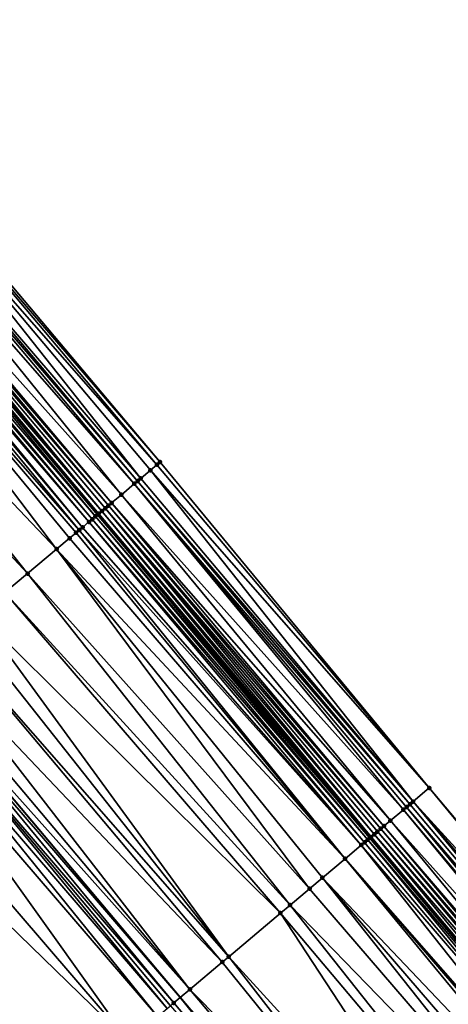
# Model space of a CAD drawing. Header units: feet. Extents: x 2004186 to 2014793, y 836912 to 864902.
# Tile 443 of 656: x 2008230 to 2008250, y 850998 to 851045. Entities that reach past the tile are written whole.
import ezdxf

# ---------------------------------------------------------------- set-up
doc = ezdxf.new("R2010")
doc.units = ezdxf.units.FT
doc.header["$LTSCALE"] = 100
doc.header["$MEASUREMENT"] = 0
for name, color, linetype, lineweight in [('EP_Travel Lane', 5, 'Continuous', 40), ('GPL_Skip Line', 2, 'Continuous', 40), ('Road Shots', 4, 'Continuous', 200), ('Road X-Section', 30, 'Continuous', 13)]:
    doc.layers.add(name, color=color, linetype=linetype, lineweight=lineweight)
doc.layers.add('I-77 SB_MM21-27-Surface-Border', color=7, linetype='Continuous')
doc.layers.add('I-77 SB_MM21-27-Surface-TIN', color=7, linetype='Continuous')

msp = doc.modelspace()

# ---------------------------------------------------------------- linework, layer by layer
at = {"layer": 'EP_Travel Lane'}
msp.add_polyline3d([(2008323.472519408, 850914.4898175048, 430.5854128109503), (2008310.598384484, 850929.7949696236, 430.6807183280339), (2008297.724210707, 850945.1001679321, 430.7617483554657), (2008284.850034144, 850960.4053695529, 430.8417702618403), (2008271.975816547, 850975.7106199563, 430.9067074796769), (2008259.098849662, 850991.0182724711, 431.0103039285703), (2008246.224206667, 851006.3230156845, 431.1044200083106), (2008233.349510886, 851021.6278216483, 431.1762554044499), (2008220.474785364, 851036.9326629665, 431.2355468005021), (2008207.600080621, 851052.2374795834, 431.3036043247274), (2008194.725365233, 851067.5423088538, 431.3671688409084), (2008181.850608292, 851082.8471875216, 431.4131938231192), (2008168.975943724, 851098.1519563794, 431.4982138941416), (2008156.096774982, 851113.4519299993, 431.5766778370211)], dxfattribs=at)
at = {"layer": 'GPL_Skip Line'}
msp.add_polyline3d([(2008301.634466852, 850922.2540007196, 430.8343349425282), (2008288.760262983, 850937.5592348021, 430.9043157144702), (2008275.886114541, 850952.8644029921, 430.9946586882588), (2008263.011883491, 850968.1696693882, 431.0546537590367), (2008250.133467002, 850983.4711834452, 431.1583035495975), (2008237.254279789, 850998.7721472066, 431.2429606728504), (2008224.375028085, 851014.0731875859, 431.3004063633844), (2008211.495798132, 851029.3742021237, 431.3670298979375), (2008198.61661087, 851044.6751659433, 431.4516665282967), (2008185.737372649, 851059.9761903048, 431.5148009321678), (2008172.858154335, 851075.2771910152, 431.5863354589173), (2008159.978934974, 851090.5781929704, 431.6574278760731), (2008147.100408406, 851105.8798665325, 431.7113844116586), (2008134.222225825, 851121.1818336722, 431.7648427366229)], dxfattribs=at)
at = {"layer": 'I-77 SB_MM21-27-Surface-Border', "color": 3, "linetype": 'ByBlock', "lineweight": -2}
msp.add_polyline3d([(2008157.964156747, 851115.0242075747, 431.4439957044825), (2008171.606978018, 851100.3674021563, 431.3233325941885), (2008184.48621391, 851085.0663805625, 431.2592089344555), (2008197.518506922, 851069.8940971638, 431.2145581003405), (2008210.244780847, 851054.464224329, 431.1711233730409), (2008223.429861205, 851039.420999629, 431.0321091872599), (2008236.309060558, 851024.1200214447, 430.9525680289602), (2008249.035333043, 851008.6901503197, 430.9085322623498), (2008261.91448774, 850993.3892251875, 430.8101618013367), (2008274.949048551, 850978.2127810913, 430.6918946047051), (2008287.364191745, 850962.5212008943, 430.6582976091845), (2008300.238305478, 850947.2160739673, 430.5551905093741), (2008313.265456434, 850932.0397088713, 430.4462198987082), (2008325.680614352, 850916.3481111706, 430.4180374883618)], dxfattribs=at)
at = {"layer": 'I-77 SB_MM21-27-Surface-TIN', "color": 128, "linetype": 'ByBlock', "lineweight": -2}
for points in [[(2008223.429861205, 851039.420999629, 431.0321091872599), (2008223.276889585, 851039.2921598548, 431.048719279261), (2008236.309060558, 851024.1200214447, 430.9525680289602)], [(2008222.970929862, 851039.0344998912, 431.0749836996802), (2008222.358998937, 851038.5191935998, 431.1226697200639), (2008235.391193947, 851023.3470266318, 431.0366616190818)], [(2008223.276889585, 851039.2921598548, 431.048719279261), (2008222.970929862, 851039.0344998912, 431.0749836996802), (2008236.156098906, 851023.9911698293, 430.9733837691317)], [(2008222.970929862, 851039.0344998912, 431.0749836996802), (2008235.850140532, 851023.7335082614, 431.0002181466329), (2008236.156098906, 851023.9911698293, 430.9733837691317)], [(2008222.970929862, 851039.0344998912, 431.0749836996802), (2008235.391193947, 851023.3470266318, 431.0366616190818), (2008235.850140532, 851023.7335082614, 431.0002181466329)], [(2008223.276889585, 851039.2921598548, 431.048719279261), (2008236.156098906, 851023.9911698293, 430.9733837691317), (2008236.309060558, 851024.1200214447, 430.9525680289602)], [(2008222.358998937, 851038.5191935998, 431.1226697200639), (2008222.206002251, 851038.3903836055, 431.1287031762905), (2008235.238202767, 851023.2182100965, 431.0450182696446)], [(2008222.358998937, 851038.5191935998, 431.1226697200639), (2008235.238202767, 851023.2182100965, 431.0450182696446), (2008235.391193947, 851023.3470266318, 431.0366616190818)], [(2008221.900042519, 851038.132723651, 431.1549644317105), (2008221.135162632, 851037.4885506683, 431.2288203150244), (2008234.473291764, 851022.5740740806, 431.105745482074)], [(2008222.206002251, 851038.3903836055, 431.1287031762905), (2008221.900042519, 851038.132723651, 431.1549644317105), (2008235.085198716, 851023.0894088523, 431.0479440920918)], [(2008221.900042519, 851038.132723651, 431.1549644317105), (2008234.473291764, 851022.5740740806, 431.105745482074), (2008235.085198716, 851023.0894088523, 431.0479440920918)], [(2008222.206002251, 851038.3903836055, 431.1287031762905), (2008235.085198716, 851023.0894088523, 431.0479440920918), (2008235.238202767, 851023.2182100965, 431.0450182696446)], [(2008220.676143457, 851037.1021552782, 431.2346347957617), (2008220.523125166, 851036.9733709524, 431.2315517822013), (2008233.55537183, 851021.8011426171, 431.1673399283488)], [(2008220.829171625, 851037.2309278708, 431.2418848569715), (2008220.676143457, 851037.1021552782, 431.2346347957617), (2008233.55537183, 851021.8011426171, 431.1673399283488)], [(2008220.98217367, 851037.3597314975, 431.2381129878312), (2008220.829171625, 851037.2309278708, 431.2418848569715), (2008233.861380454, 851022.0587444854, 431.1617084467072)], [(2008220.829171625, 851037.2309278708, 431.2418848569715), (2008233.708384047, 851021.9299341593, 431.1678597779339), (2008233.861380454, 851022.0587444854, 431.1617084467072)], [(2008220.829171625, 851037.2309278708, 431.2418848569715), (2008233.55537183, 851021.8011426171, 431.1673399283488), (2008233.708384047, 851021.9299341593, 431.1678597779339)], [(2008221.135162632, 851037.4885506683, 431.2288203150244), (2008220.98217367, 851037.3597314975, 431.2381129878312), (2008234.014367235, 851022.1875662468, 431.1514956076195)], [(2008220.98217367, 851037.3597314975, 431.2381129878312), (2008233.861380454, 851022.0587444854, 431.1617084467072), (2008234.014367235, 851022.1875662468, 431.1514956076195)], [(2008221.135162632, 851037.4885506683, 431.2288203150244), (2008234.014367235, 851022.1875662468, 431.1514956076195), (2008234.473291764, 851022.5740740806, 431.105745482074)], [(2008220.217163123, 851036.7157137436, 431.2568378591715), (2008220.064163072, 851036.5869077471, 431.2614514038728), (2008233.096394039, 851021.4146980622, 431.1906159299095)], [(2008220.217163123, 851036.7157137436, 431.2568378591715), (2008233.249393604, 851021.5435046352, 431.18579746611), (2008220.474785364, 851036.9326629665, 431.2355468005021)], [(2008220.217163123, 851036.7157137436, 431.2568378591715), (2008233.096394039, 851021.4146980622, 431.1906159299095), (2008233.249393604, 851021.5435046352, 431.18579746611)], [(2008220.523125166, 851036.9733709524, 431.2315517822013), (2008220.474785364, 851036.9326629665, 431.2355468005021), (2008233.402370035, 851021.672338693, 431.1712174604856)], [(2008233.249393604, 851021.5435046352, 431.18579746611), (2008233.349510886, 851021.6278216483, 431.1762554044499), (2008220.474785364, 851036.9326629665, 431.2355468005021)], [(2008233.402370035, 851021.672338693, 431.1712174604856), (2008220.474785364, 851036.9326629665, 431.2355468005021), (2008233.349510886, 851021.6278216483, 431.1762554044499)], [(2008220.523125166, 851036.9733709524, 431.2315517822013), (2008233.402370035, 851021.672338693, 431.1712174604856), (2008233.55537183, 851021.8011426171, 431.1673399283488)], [(2008219.758155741, 851036.3293043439, 431.2676278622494), (2008219.299147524, 851035.9428959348, 431.2780660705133), (2008232.484372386, 851020.8994995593, 431.2000200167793)], [(2008219.911155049, 851036.4581112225, 431.2627009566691), (2008219.758155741, 851036.3293043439, 431.2676278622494), (2008232.637371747, 851021.0283063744, 431.1951155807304)], [(2008219.758155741, 851036.3293043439, 431.2676278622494), (2008232.484372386, 851020.8994995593, 431.2000200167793), (2008232.637371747, 851021.0283063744, 431.1951155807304)], [(2008220.064163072, 851036.5869077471, 431.2614514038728), (2008219.911155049, 851036.4581112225, 431.2627009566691), (2008232.943389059, 851021.2858979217, 431.19314983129)], [(2008219.911155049, 851036.4581112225, 431.2627009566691), (2008232.637371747, 851021.0283063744, 431.1951155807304), (2008232.943389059, 851021.2858979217, 431.19314983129)], [(2008220.064163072, 851036.5869077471, 431.2614514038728), (2008232.943389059, 851021.2858979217, 431.19314983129), (2008233.096394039, 851021.4146980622, 431.1906159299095)], [(2008219.299147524, 851035.9428959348, 431.2780660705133), (2008217.616073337, 851034.5261174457, 431.2977489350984), (2008231.413351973, 851019.9978814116, 431.2238530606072)], [(2008219.299147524, 851035.9428959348, 431.2780660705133), (2008232.331378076, 851020.7706867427, 431.2070559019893), (2008232.484372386, 851020.8994995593, 431.2000200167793)], [(2008219.299147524, 851035.9428959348, 431.2780660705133), (2008232.025375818, 851020.5130773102, 431.215373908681), (2008232.331378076, 851020.7706867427, 431.2070559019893)], [(2008219.299147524, 851035.9428959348, 431.2780660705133), (2008231.413351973, 851019.9978814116, 431.2238530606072), (2008232.025375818, 851020.5130773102, 431.215373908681)], [(2008217.616073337, 851034.5261174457, 431.2977489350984), (2008216.392008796, 851033.4957456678, 431.3075966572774), (2008230.036284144, 851018.838707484, 431.236948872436)], [(2008217.616073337, 851034.5261174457, 431.2977489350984), (2008230.036284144, 851018.838707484, 431.236948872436), (2008231.413351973, 851019.9978814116, 431.2238530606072)], [(2008216.392008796, 851033.4957456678, 431.3075966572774), (2008228.965223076, 851017.9371376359, 431.2436278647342), (2008230.036284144, 851018.838707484, 431.236948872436)], [(2008236.309060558, 851024.1200214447, 430.9525680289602), (2008236.156098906, 851023.9911698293, 430.9733837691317), (2008249.035333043, 851008.6901503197, 430.9085322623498)], [(2008235.850140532, 851023.7335082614, 431.0002181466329), (2008235.391193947, 851023.3470266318, 431.0366616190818), (2008248.270449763, 851008.0459813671, 430.9809568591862)], [(2008236.156098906, 851023.9911698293, 430.9733837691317), (2008235.850140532, 851023.7335082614, 431.0002181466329), (2008249.035333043, 851008.6901503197, 430.9085322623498)], [(2008235.850140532, 851023.7335082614, 431.0002181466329), (2008248.270449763, 851008.0459813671, 430.9809568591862), (2008249.035333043, 851008.6901503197, 430.9085322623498)], [(2008235.085198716, 851023.0894088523, 431.0479440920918), (2008234.473291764, 851022.5740740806, 431.105745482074), (2008247.81147214, 851007.6595366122, 431.0043037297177)], [(2008235.238202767, 851023.2182100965, 431.0450182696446), (2008235.085198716, 851023.0894088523, 431.0479440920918), (2008248.117458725, 851007.9171646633, 430.9893733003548)], [(2008235.085198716, 851023.0894088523, 431.0479440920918), (2008247.964451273, 851007.7883674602, 430.9908638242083), (2008248.117458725, 851007.9171646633, 430.9893733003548)], [(2008235.085198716, 851023.0894088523, 431.0479440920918), (2008247.81147214, 851007.6595366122, 431.0043037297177), (2008247.964451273, 851007.7883674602, 430.9908638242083)], [(2008235.391193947, 851023.3470266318, 431.0366616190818), (2008235.238202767, 851023.2182100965, 431.0450182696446), (2008248.270449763, 851008.0459813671, 430.9809568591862)], [(2008235.238202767, 851023.2182100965, 431.0450182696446), (2008248.117458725, 851007.9171646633, 430.9893733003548), (2008248.270449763, 851008.0459813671, 430.9809568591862)], [(2008234.014367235, 851022.1875662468, 431.1514956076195), (2008233.861380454, 851022.0587444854, 431.1617084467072), (2008246.893631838, 851006.8865105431, 431.0994976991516)], [(2008234.473291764, 851022.5740740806, 431.105745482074), (2008234.014367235, 851022.1875662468, 431.1514956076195), (2008247.199568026, 851007.1441984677, 431.0633026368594)], [(2008234.014367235, 851022.1875662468, 431.1514956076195), (2008246.893631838, 851006.8865105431, 431.0994976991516), (2008247.199568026, 851007.1441984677, 431.0633026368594)], [(2008234.473291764, 851022.5740740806, 431.105745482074), (2008247.199568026, 851007.1441984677, 431.0633026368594), (2008247.81147214, 851007.6595366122, 431.0043037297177)], [(2008233.55537183, 851021.8011426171, 431.1673399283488), (2008233.402370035, 851021.672338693, 431.1712174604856), (2008246.281592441, 851006.3713331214, 431.1014142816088)], [(2008233.708384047, 851021.9299341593, 431.1678597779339), (2008233.55537183, 851021.8011426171, 431.1673399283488), (2008246.434624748, 851006.5001007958, 431.1104111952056)], [(2008233.55537183, 851021.8011426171, 431.1673399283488), (2008246.281592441, 851006.3713331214, 431.1014142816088), (2008246.434624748, 851006.5001007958, 431.1104111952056)], [(2008233.861380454, 851022.0587444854, 431.1617084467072), (2008233.708384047, 851021.9299341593, 431.1678597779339), (2008246.740648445, 851006.7576847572, 431.1111397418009)], [(2008233.708384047, 851021.9299341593, 431.1678597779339), (2008246.587647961, 851006.6288792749, 431.1155706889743), (2008246.740648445, 851006.7576847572, 431.1111397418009)], [(2008233.708384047, 851021.9299341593, 431.1678597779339), (2008246.434624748, 851006.5001007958, 431.1104111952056), (2008246.587647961, 851006.6288792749, 431.1155706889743)], [(2008233.861380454, 851022.0587444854, 431.1617084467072), (2008246.740648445, 851006.7576847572, 431.1111397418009), (2008246.893631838, 851006.8865105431, 431.0994976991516)], [(2008232.943389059, 851021.2858979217, 431.19314983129), (2008232.637371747, 851021.0283063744, 431.1951155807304), (2008245.82262396, 851005.9848775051, 431.1286187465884)], [(2008233.096394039, 851021.4146980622, 431.1906159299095), (2008232.943389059, 851021.2858979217, 431.19314983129), (2008245.975621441, 851006.1136865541, 431.1229209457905)], [(2008232.943389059, 851021.2858979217, 431.19314983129), (2008245.82262396, 851005.9848775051, 431.1286187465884), (2008245.975621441, 851006.1136865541, 431.1229209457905)], [(2008233.249393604, 851021.5435046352, 431.18579746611), (2008233.096394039, 851021.4146980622, 431.1906159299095), (2008246.128600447, 851006.2425175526, 431.1094276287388)], [(2008233.096394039, 851021.4146980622, 431.1906159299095), (2008245.975621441, 851006.1136865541, 431.1229209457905), (2008246.128600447, 851006.2425175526, 431.1094276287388)], [(2008233.249393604, 851021.5435046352, 431.18579746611), (2008246.224206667, 851006.3230156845, 431.1044200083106), (2008233.349510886, 851021.6278216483, 431.1762554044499)], [(2008233.249393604, 851021.5435046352, 431.18579746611), (2008246.128600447, 851006.2425175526, 431.1094276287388), (2008246.224206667, 851006.3230156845, 431.1044200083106)], [(2008233.402370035, 851021.672338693, 431.1712174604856), (2008233.349510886, 851021.6278216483, 431.1762554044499), (2008246.281592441, 851006.3713331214, 431.1014142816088)], [(2008246.281592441, 851006.3713331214, 431.1014142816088), (2008233.349510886, 851021.6278216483, 431.1762554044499), (2008246.224206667, 851006.3230156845, 431.1044200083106)], [(2008232.331378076, 851020.7706867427, 431.2070559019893), (2008232.025375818, 851020.5130773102, 431.215373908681), (2008245.057615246, 851005.3408575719, 431.1481175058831)], [(2008232.484372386, 851020.8994995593, 431.2000200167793), (2008232.331378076, 851020.7706867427, 431.2070559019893), (2008245.057615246, 851005.3408575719, 431.1481175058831)], [(2008232.637371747, 851021.0283063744, 431.1951155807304), (2008232.484372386, 851020.8994995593, 431.2000200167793), (2008245.82262396, 851005.9848775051, 431.1286187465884)], [(2008232.484372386, 851020.8994995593, 431.2000200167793), (2008245.057615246, 851005.3408575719, 431.1481175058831), (2008245.82262396, 851005.9848775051, 431.1286187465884)], [(2008232.025375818, 851020.5130773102, 431.215373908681), (2008231.413351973, 851019.9978814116, 431.2238530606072), (2008245.057615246, 851005.3408575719, 431.1481175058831)], [(2008231.413351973, 851019.9978814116, 431.2238530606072), (2008230.036284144, 851018.838707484, 431.236948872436), (2008243.374546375, 851003.9240727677, 431.1700432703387)], [(2008231.413351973, 851019.9978814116, 431.2238530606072), (2008243.986575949, 851004.4392618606, 431.1639815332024), (2008245.057615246, 851005.3408575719, 431.1481175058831)], [(2008231.413351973, 851019.9978814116, 431.2238530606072), (2008243.374546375, 851003.9240727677, 431.1700432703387), (2008243.986575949, 851004.4392618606, 431.1639815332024)], [(2008230.036284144, 851018.838707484, 431.236948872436), (2008228.965223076, 851017.9371376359, 431.2436278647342), (2008242.456505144, 851003.151285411, 431.1804561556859)], [(2008230.036284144, 851018.838707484, 431.236948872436), (2008242.456505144, 851003.151285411, 431.1804561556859), (2008243.374546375, 851003.9240727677, 431.1700432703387)], [(2008228.965223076, 851017.9371376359, 431.2436278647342), (2008227.741159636, 851016.9067645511, 431.2539403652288), (2008241.997481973, 851002.7648947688, 431.184584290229)], [(2008228.965223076, 851017.9371376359, 431.2436278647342), (2008241.997481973, 851002.7648947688, 431.184584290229), (2008242.456505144, 851003.151285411, 431.1804561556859)], [(2008227.741159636, 851016.9067645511, 431.2539403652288), (2008227.129127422, 851016.3915785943, 431.2588885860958), (2008239.549355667, 851000.7041479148, 431.2054510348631)], [(2008227.741159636, 851016.9067645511, 431.2539403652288), (2008239.549355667, 851000.7041479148, 431.2054510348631), (2008241.997481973, 851002.7648947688, 431.184584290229)], [(2008227.129127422, 851016.3915785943, 431.2588885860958), (2008226.364100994, 851015.7475797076, 431.2709129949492), (2008239.549355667, 851000.7041479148, 431.2054510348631)], [(2008226.364100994, 851015.7475797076, 431.2709129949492), (2008225.446072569, 851014.9747771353, 431.2867303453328), (2008239.243347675, 851000.446545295, 431.2113493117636)], [(2008226.364100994, 851015.7475797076, 431.2709129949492), (2008239.243347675, 851000.446545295, 431.2113493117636), (2008239.549355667, 851000.7041479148, 431.2054510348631)], [(2008225.446072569, 851014.9747771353, 431.2867303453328), (2008224.83405208, 851014.4595772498, 431.2966255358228), (2008237.713310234, 850999.1585292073, 431.2419017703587)], [(2008225.446072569, 851014.9747771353, 431.2867303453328), (2008237.713310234, 850999.1585292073, 431.2419017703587), (2008239.243347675, 851000.446545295, 431.2113493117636)], [(2008224.83405208, 851014.4595772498, 431.2966255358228), (2008224.375028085, 851014.0731875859, 431.3004063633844), (2008237.713310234, 850999.1585292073, 431.2419017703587)], [(2008224.222012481, 851013.9444000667, 431.2984576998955), (2008223.915998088, 851013.686805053, 431.3016547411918), (2008236.948259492, 850998.5145592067, 431.2436666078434)], [(2008224.222012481, 851013.9444000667, 431.2984576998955), (2008237.254279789, 850998.7721472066, 431.2429606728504), (2008224.375028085, 851014.0731875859, 431.3004063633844)], [(2008224.222012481, 851013.9444000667, 431.2984576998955), (2008236.948259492, 850998.5145592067, 431.2436666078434), (2008237.254279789, 850998.7721472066, 431.2429606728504)], [(2008237.713310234, 850999.1585292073, 431.2419017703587), (2008224.375028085, 851014.0731875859, 431.3004063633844), (2008237.254279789, 850998.7721472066, 431.2429606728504)], [(2008223.60997023, 851013.4292260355, 431.299170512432), (2008223.150911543, 851013.0428775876, 431.2883131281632), (2008236.183199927, 850997.8705996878, 431.2417087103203)], [(2008223.915998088, 851013.686805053, 431.3016547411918), (2008223.60997023, 851013.4292260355, 431.299170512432), (2008236.642249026, 850998.256959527, 431.2485205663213)], [(2008223.60997023, 851013.4292260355, 431.299170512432), (2008236.183199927, 850997.8705996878, 431.2417087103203), (2008236.642249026, 850998.256959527, 431.2485205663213)], [(2008223.915998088, 851013.686805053, 431.3016547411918), (2008236.79525688, 850998.3857562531, 431.2471995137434), (2008236.948259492, 850998.5145592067, 431.2436666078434)], [(2008223.915998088, 851013.686805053, 431.3016547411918), (2008236.642249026, 850998.256959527, 431.2485205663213), (2008236.79525688, 850998.3857562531, 431.2471995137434)], [(2008223.150911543, 851013.0428775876, 431.2883131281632), (2008221.773730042, 851011.8838387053, 431.2534462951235), (2008234.80601829, 850996.7115609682, 431.2067832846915)], [(2008223.150911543, 851013.0428775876, 431.2883131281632), (2008234.80601829, 850996.7115609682, 431.2067832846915), (2008236.183199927, 850997.8705996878, 431.2417087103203)], [(2008221.773730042, 851011.8838387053, 431.2534462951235), (2008220.396562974, 851010.724782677, 431.2246688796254), (2008234.80601829, 850996.7115609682, 431.2067832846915)], [(2008220.396562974, 851010.724782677, 431.2246688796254), (2008218.866399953, 851009.4369157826, 431.2022346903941), (2008231.439598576, 850993.8783263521, 431.1316588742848)], [(2008220.396562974, 851010.724782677, 431.2246688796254), (2008231.439598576, 850993.8783263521, 431.1316588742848), (2008234.80601829, 850996.7115609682, 431.2067832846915)], [(2008218.866399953, 851009.4369157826, 431.2022346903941), (2008217.1831991, 851008.0202877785, 431.1684722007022), (2008231.439598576, 850993.8783263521, 431.1316588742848)], [(2008249.035333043, 851008.6901503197, 430.9085322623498), (2008248.270449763, 851008.0459813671, 430.9809568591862), (2008261.761519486, 850993.2603814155, 430.8281916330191)], [(2008249.035333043, 851008.6901503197, 430.9085322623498), (2008261.761519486, 850993.2603814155, 430.8281916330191), (2008261.91448774, 850993.3892251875, 430.8101618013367)], [(2008217.1831991, 851008.0202877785, 431.1684722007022), (2008229.297345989, 850992.075341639, 431.0899718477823), (2008231.439598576, 850993.8783263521, 431.1316588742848)], [(2008247.964451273, 851007.7883674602, 430.9908638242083), (2008247.81147214, 851007.6595366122, 431.0043037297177), (2008260.690637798, 850992.358598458, 430.9105574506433)], [(2008248.117458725, 851007.9171646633, 430.9893733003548), (2008247.964451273, 851007.7883674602, 430.9908638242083), (2008260.996616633, 850992.6162357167, 430.892357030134)], [(2008247.964451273, 851007.7883674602, 430.9908638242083), (2008260.690637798, 850992.358598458, 430.9105574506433), (2008260.996616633, 850992.6162357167, 430.892357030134)], [(2008248.270449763, 851008.0459813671, 430.9809568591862), (2008248.117458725, 851007.9171646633, 430.9893733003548), (2008260.996616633, 850992.6162357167, 430.892357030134)], [(2008248.270449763, 851008.0459813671, 430.9809568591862), (2008261.302580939, 850992.8738902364, 430.8680261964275), (2008261.761519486, 850993.2603814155, 430.8281916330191)], [(2008248.270449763, 851008.0459813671, 430.9809568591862), (2008260.996616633, 850992.6162357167, 430.892357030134), (2008261.302580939, 850992.8738902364, 430.8680261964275)], [(2008247.81147214, 851007.6595366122, 431.0043037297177), (2008247.199568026, 851007.1441984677, 431.0633026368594), (2008260.537655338, 850992.2297715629, 430.9225933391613)], [(2008247.81147214, 851007.6595366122, 431.0043037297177), (2008260.537655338, 850992.2297715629, 430.9225933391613), (2008260.690637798, 850992.358598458, 430.9105574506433)], [(2008246.893631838, 851006.8865105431, 431.0994976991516), (2008246.740648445, 851006.7576847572, 431.1111397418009), (2008259.772769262, 850991.5856059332, 430.9938373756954)], [(2008247.199568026, 851007.1441984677, 431.0633026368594), (2008246.893631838, 851006.8865105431, 431.0994976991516), (2008259.925740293, 850991.714446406, 430.9769792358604)], [(2008246.893631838, 851006.8865105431, 431.0994976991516), (2008259.772769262, 850991.5856059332, 430.9938373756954), (2008259.925740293, 850991.714446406, 430.9769792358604)], [(2008247.199568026, 851007.1441984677, 431.0633026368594), (2008259.925740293, 850991.714446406, 430.9769792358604), (2008260.537655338, 850992.2297715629, 430.9225933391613)], [(2008246.128600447, 851006.2425175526, 431.1094276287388), (2008259.098849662, 850991.0182724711, 431.0103039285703), (2008246.224206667, 851006.3230156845, 431.1044200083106)], [(2008246.281592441, 851006.3713331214, 431.1014142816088), (2008246.224206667, 851006.3230156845, 431.1044200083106), (2008259.160756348, 850991.0703970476, 431.0069284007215)], [(2008259.160756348, 850991.0703970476, 431.0069284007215), (2008246.224206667, 851006.3230156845, 431.1044200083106), (2008259.098849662, 850991.0182724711, 431.0103039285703)], [(2008246.434624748, 851006.5001007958, 431.1104111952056), (2008246.281592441, 851006.3713331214, 431.1014142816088), (2008259.160756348, 850991.0703970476, 431.0069284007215)], [(2008246.587647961, 851006.6288792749, 431.1155706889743), (2008246.434624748, 851006.5001007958, 431.1104111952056), (2008259.46678725, 850991.327972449, 431.0106972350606)], [(2008246.434624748, 851006.5001007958, 431.1104111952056), (2008259.160756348, 850991.0703970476, 431.0069284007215), (2008259.46678725, 850991.327972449, 431.0106972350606)], [(2008246.740648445, 851006.7576847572, 431.1111397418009), (2008246.587647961, 851006.6288792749, 431.1155706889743), (2008259.619787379, 850991.4567783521, 431.006116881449)], [(2008246.587647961, 851006.6288792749, 431.1155706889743), (2008259.46678725, 850991.327972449, 431.0106972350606), (2008259.619787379, 850991.4567783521, 431.006116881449)], [(2008246.740648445, 851006.7576847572, 431.1111397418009), (2008259.619787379, 850991.4567783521, 431.006116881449), (2008259.772769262, 850991.5856059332, 430.9938373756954)], [(2008245.82262396, 851005.9848775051, 431.1286187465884), (2008245.057615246, 851005.3408575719, 431.1481175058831), (2008258.242761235, 850990.2975549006, 431.0368001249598)], [(2008245.975621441, 851006.1136865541, 431.1229209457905), (2008245.82262396, 851005.9848775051, 431.1286187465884), (2008258.854773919, 850990.8127640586, 431.0236124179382)], [(2008245.82262396, 851005.9848775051, 431.1286187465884), (2008258.242761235, 850990.2975549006, 431.0368001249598), (2008258.854773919, 850990.8127640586, 431.0236124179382)], [(2008246.128600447, 851006.2425175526, 431.1094276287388), (2008245.975621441, 851006.1136865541, 431.1229209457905), (2008258.854773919, 850990.8127640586, 431.0236124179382)], [(2008246.128600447, 851006.2425175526, 431.1094276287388), (2008258.854773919, 850990.8127640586, 431.0236124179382), (2008259.098849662, 850991.0182724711, 431.0103039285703)], [(2008245.057615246, 851005.3408575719, 431.1481175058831), (2008243.986575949, 851004.4392618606, 431.1639815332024), (2008257.783764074, 850989.9111333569, 431.051903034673)], [(2008245.057615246, 851005.3408575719, 431.1481175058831), (2008258.089764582, 850990.1687448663, 431.0428476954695), (2008258.242761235, 850990.2975549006, 431.0368001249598)], [(2008245.057615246, 851005.3408575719, 431.1481175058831), (2008257.783764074, 850989.9111333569, 431.051903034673), (2008258.089764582, 850990.1687448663, 431.0428476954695)], [(2008243.986575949, 851004.4392618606, 431.1639815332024), (2008243.374546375, 851003.9240727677, 431.1700432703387), (2008256.406712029, 850988.7519406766, 431.0716575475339)], [(2008243.986575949, 851004.4392618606, 431.1639815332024), (2008257.018741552, 850989.2671298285, 431.065575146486), (2008257.783764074, 850989.9111333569, 431.051903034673)], [(2008243.986575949, 851004.4392618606, 431.1639815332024), (2008256.406712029, 850988.7519406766, 431.0716575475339), (2008257.018741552, 850989.2671298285, 431.065575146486)], [(2008243.374546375, 851003.9240727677, 431.1700432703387), (2008242.456505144, 851003.151285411, 431.1804561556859), (2008256.406712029, 850988.7519406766, 431.0716575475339)], [(2008242.456505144, 851003.151285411, 431.1804561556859), (2008241.997481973, 851002.7648947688, 431.184584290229), (2008254.876646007, 850987.463958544, 431.0901497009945)], [(2008242.456505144, 851003.151285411, 431.1804561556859), (2008254.876646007, 850987.463958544, 431.0901497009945), (2008256.406712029, 850988.7519406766, 431.0716575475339)], [(2008241.997481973, 851002.7648947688, 431.184584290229), (2008239.549355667, 851000.7041479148, 431.2054510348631), (2008253.040552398, 850985.9183970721, 431.1062716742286)], [(2008241.997481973, 851002.7648947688, 431.184584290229), (2008253.040552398, 850985.9183970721, 431.1062716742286), (2008254.876646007, 850987.463958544, 431.0901497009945)], [(2008239.243347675, 851000.446545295, 431.2113493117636), (2008237.713310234, 850999.1585292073, 431.2419017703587), (2008251.816512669, 850984.8879958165, 431.1265879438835)], [(2008239.549355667, 851000.7041479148, 431.2054510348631), (2008239.243347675, 851000.446545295, 431.2113493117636), (2008251.816512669, 850984.8879958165, 431.1265879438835)], [(2008239.549355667, 851000.7041479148, 431.2054510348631), (2008251.816512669, 850984.8879958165, 431.1265879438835), (2008253.040552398, 850985.9183970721, 431.1062716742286)], [(2008237.713310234, 850999.1585292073, 431.2419017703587), (2008237.254279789, 850998.7721472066, 431.2429606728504), (2008250.592483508, 850983.8575820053, 431.1513635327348)], [(2008237.713310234, 850999.1585292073, 431.2419017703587), (2008250.592483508, 850983.8575820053, 431.1513635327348), (2008251.816512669, 850984.8879958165, 431.1265879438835)], [(2008236.948259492, 850998.5145592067, 431.2436666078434), (2008236.79525688, 850998.3857562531, 431.2471995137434), (2008249.827442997, 850983.2135998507, 431.157444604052)], [(2008236.948259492, 850998.5145592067, 431.2436666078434), (2008249.827442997, 850983.2135998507, 431.157444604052), (2008237.254279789, 850998.7721472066, 431.2429606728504)], [(2008249.827442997, 850983.2135998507, 431.157444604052), (2008250.133467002, 850983.4711834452, 431.1583035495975), (2008237.254279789, 850998.7721472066, 431.2429606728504)], [(2008250.592483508, 850983.8575820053, 431.1513635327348), (2008237.254279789, 850998.7721472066, 431.2429606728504), (2008250.133467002, 850983.4711834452, 431.1583035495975)]]:
    msp.add_3dface(points, dxfattribs=at)
at = {"layer": 'Road Shots', "lineweight": 100}
for p in [(2008236.309060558, 851024.1200214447, 430.9525680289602), (2008235.850140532, 851023.7335082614, 431.0002181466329), (2008236.156098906, 851023.9911698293, 430.9733837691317), (2008235.085198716, 851023.0894088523, 431.0479440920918), (2008235.238202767, 851023.2182100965, 431.0450182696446), (2008235.391193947, 851023.3470266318, 431.0366616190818), (2008234.014367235, 851022.1875662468, 431.1514956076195), (2008234.473291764, 851022.5740740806, 431.105745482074), (2008233.55537183, 851021.8011426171, 431.1673399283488), (2008233.708384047, 851021.9299341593, 431.1678597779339), (2008233.861380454, 851022.0587444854, 431.1617084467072), (2008232.943389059, 851021.2858979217, 431.19314983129), (2008233.096394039, 851021.4146980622, 431.1906159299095), (2008233.249393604, 851021.5435046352, 431.18579746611), (2008233.402370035, 851021.672338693, 431.1712174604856), (2008232.331378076, 851020.7706867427, 431.2070559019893), (2008232.484372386, 851020.8994995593, 431.2000200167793), (2008232.637371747, 851021.0283063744, 431.1951155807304), (2008232.025375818, 851020.5130773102, 431.215373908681), (2008231.413351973, 851019.9978814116, 431.2238530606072), (2008230.036284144, 851018.838707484, 431.236948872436), (2008249.035333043, 851008.6901503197, 430.9085322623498), (2008247.964451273, 851007.7883674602, 430.9908638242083), (2008248.117458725, 851007.9171646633, 430.9893733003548), (2008248.270449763, 851008.0459813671, 430.9809568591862), (2008247.81147214, 851007.6595366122, 431.0043037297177), (2008246.893631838, 851006.8865105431, 431.0994976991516), (2008247.199568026, 851007.1441984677, 431.0633026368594), (2008246.281592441, 851006.3713331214, 431.1014142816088), (2008246.434624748, 851006.5001007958, 431.1104111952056), (2008246.587647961, 851006.6288792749, 431.1155706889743), (2008246.740648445, 851006.7576847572, 431.1111397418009), (2008245.82262396, 851005.9848775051, 431.1286187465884), (2008245.975621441, 851006.1136865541, 431.1229209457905), (2008246.128600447, 851006.2425175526, 431.1094276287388), (2008245.057615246, 851005.3408575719, 431.1481175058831), (2008243.986575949, 851004.4392618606, 431.1639815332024), (2008243.374546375, 851003.9240727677, 431.1700432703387), (2008242.456505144, 851003.151285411, 431.1804561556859), (2008241.997481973, 851002.7648947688, 431.184584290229), (2008239.243347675, 851000.446545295, 431.2113493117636), (2008239.549355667, 851000.7041479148, 431.2054510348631), (2008237.713310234, 850999.1585292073, 431.2419017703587), (2008236.948259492, 850998.5145592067, 431.2436666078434)]:
    msp.add_point(p, dxfattribs=at)
at = {"layer": 'Road X-Section', "extrusion": (-0.6439606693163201, 0.7650497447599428, 0.003680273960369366), "elevation": -642147.8258974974, "flags": 128}
msp.add_lwpolyline([(-2084408.653913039, 2794.281733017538), (-2084408.853913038, 2794.289991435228), (-2084409.253913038, 2794.30111357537), (-2084409.653913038, 2794.30993802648), (-2084410.053913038, 2794.328233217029), (-2084410.253913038, 2794.334742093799), (-2084410.453913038, 2794.332497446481), (-2084410.653913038, 2794.337239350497), (-2084410.853913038, 2794.346185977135), (-2084411.053913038, 2794.35192590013), (-2084411.253913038, 2794.352588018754), (-2084411.453913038, 2794.355455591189), (-2084411.853913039, 2794.374822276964), (-2084412.053913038, 2794.374017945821), (-2084412.453913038, 2794.359781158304), (-2084412.653913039, 2794.369518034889), (-2084413.053913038, 2794.410107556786), (-2084413.253913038, 2794.420790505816), (-2084413.853913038, 2794.44153619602), (-2084414.453913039, 2794.451479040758), (-2084415.853913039, 2794.467319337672), (-2084418.053913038, 2794.501082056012), (-2084420.053913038, 2794.523516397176), (-2084421.853913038, 2794.552294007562), (-2084423.653913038, 2794.587161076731), (-2084424.253913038, 2794.598018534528), (-2084424.653913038, 2794.600502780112), (-2084425.053913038, 2794.597305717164), (-2084425.253913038, 2794.599254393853), (-2084425.853913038, 2794.595473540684), (-2084426.653913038, 2794.58557828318), (-2084427.853913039, 2794.569760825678), (-2084428.853913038, 2794.557736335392), (-2084429.653913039, 2794.552788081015), (-2084431.253913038, 2794.542475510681), (-2084432.653913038, 2794.53579647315), (-2084434.453913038, 2794.522700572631), (-2084435.253913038, 2794.514221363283), (-2084435.653913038, 2794.505903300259), (-2084435.853913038, 2794.498867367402), (-2084436.053913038, 2794.493962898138), (-2084436.453913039, 2794.491997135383), (-2084436.653913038, 2794.489463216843), (-2084436.853913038, 2794.484644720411), (-2084437.053913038, 2794.470064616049), (-2084437.253913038, 2794.466187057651), (-2084437.453913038, 2794.466706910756), (-2084437.653913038, 2794.460555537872), (-2084437.853913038, 2794.450342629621), (-2084438.453913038, 2794.404592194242), (-2084439.253913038, 2794.346790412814), (-2084439.453913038, 2794.343864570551), (-2084439.653913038, 2794.335507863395), (-2084440.253913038, 2794.29906414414), (-2084440.653913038, 2794.27222958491), (-2084440.853913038, 2794.251413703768)], dxfattribs=at)
at = {"layer": 'Road X-Section', "extrusion": (-0.6439606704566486, 0.7650497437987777, 0.003680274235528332), "elevation": -642167.82900538, "flags": 128}
msp.add_lwpolyline([(-2084408.652955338, 2794.276925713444), (-2084409.052955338, 2794.289697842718), (-2084409.452955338, 2794.300014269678), (-2084409.852955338, 2794.315921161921), (-2084410.052955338, 2794.326723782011), (-2084410.252955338, 2794.33415186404), (-2084410.652955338, 2794.335133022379), (-2084411.252955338, 2794.35483332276), (-2084411.652955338, 2794.374647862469), (-2084411.852955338, 2794.380558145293), (-2084412.052955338, 2794.379168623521), (-2084412.252955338, 2794.373929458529), (-2084412.452955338, 2794.362809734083), (-2084412.652955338, 2794.373714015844), (-2084413.052955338, 2794.419564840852), (-2084413.252955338, 2794.430528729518), (-2084413.852955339, 2794.446335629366), (-2084414.852955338, 2794.462612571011), (-2084417.652955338, 2794.504299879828), (-2084422.052955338, 2794.579424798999), (-2084423.852955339, 2794.614350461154), (-2084424.452955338, 2794.621162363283), (-2084424.652955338, 2794.619841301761), (-2084424.852955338, 2794.616308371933), (-2084425.852955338, 2794.614543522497), (-2084427.852955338, 2794.583990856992), (-2084428.252955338, 2794.578092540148), (-2084431.452955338, 2794.557225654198), (-2084432.052955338, 2794.553097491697), (-2084433.252955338, 2794.542684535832), (-2084434.052955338, 2794.536622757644), (-2084435.452955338, 2794.520758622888), (-2084436.452955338, 2794.501259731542), (-2084436.652955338, 2794.495561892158), (-2084436.852955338, 2794.482068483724), (-2084437.052955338, 2794.474055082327), (-2084437.252955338, 2794.483052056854), (-2084437.452955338, 2794.488211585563), (-2084437.652955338, 2794.483780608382), (-2084437.852955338, 2794.472138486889), (-2084438.252955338, 2794.435943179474), (-2084439.052955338, 2794.376943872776), (-2084439.252955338, 2794.363503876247), (-2084439.452955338, 2794.3620133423), (-2084439.652955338, 2794.353596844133), (-2084440.652955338, 2794.281171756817)], dxfattribs=at)

doc.saveas('drawing.dxf')
